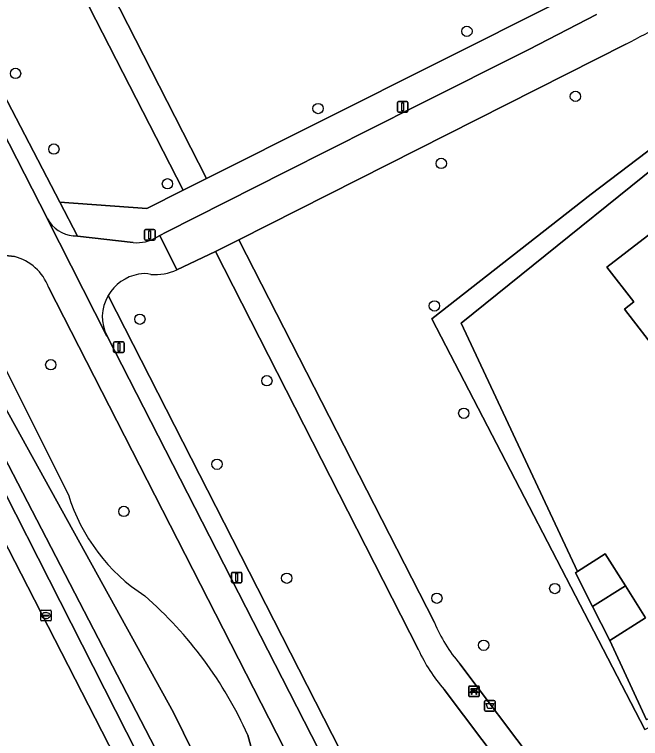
# Model space of a CAD drawing. Extents: x 159352 to 160617, y 385888 to 387323.
# Drawn here: x 159793.4 to 159852.7, y 386512.1 to 386580.7 of the extents above; entities that cross this region are included whole.
import ezdxf

# ---------------------------------------------------------------- set-up
doc = ezdxf.new("R2010")
doc.units = 0
for name, color, linetype in [('IMGEO_Afvalbak', 7, 'Continuous'), ('IMGEO_Bank', 7, 'Continuous'), ('IMGEO_Berm_groen', 7, 'Continuous'), ('IMGEO_Boom', 7, 'Continuous'), ('IMGEO_Erf', 7, 'Continuous'), ('IMGEO_Fietspad_gesloten', 7, 'Continuous'), ('IMGEO_Groenvoorziening', 7, 'Continuous'), ('IMGEO_Haag', 7, 'Continuous'), ('IMGEO_Kolk', 7, 'Continuous'), ('IMGEO_Lichtmast', 7, 'Continuous'), ('IMGEO_Oever', 7, 'Continuous'), ('IMGEO_Pand', 7, 'Continuous'), ('IMGEO_Rijbaan_lokaal_gesloten', 7, 'Continuous'), ('IMGEO_Voetpad_halfverhard', 7, 'Continuous'), ('IMGEO_Voetpad_open', 7, 'Continuous'), ('IMGEO_Waterloop', 7, 'Continuous')]:
    doc.layers.add(name, color=color, linetype=linetype)

msp = doc.modelspace()

# ---------------------------------------------------------------- linework, layer by layer
at = {"layer": 'IMGEO_Afvalbak'}
for p, q in [((159837.908, 386514.801), (159837.908, 386515.601)), ((159837.908, 386515.601), (159837.908, 386514.801)), ((159838.008, 386515.701), (159838.798, 386515.701)), ((159838.798, 386515.701), (159838.008, 386515.701)), ((159838.898, 386515.601), (159838.898, 386514.801)), ((159838.898, 386514.801), (159838.898, 386515.601)), ((159838.798, 386514.701), (159838.008, 386514.701)), ((159838.008, 386514.701), (159838.798, 386514.701))]:
    msp.add_line(p, q, dxfattribs=at)
msp.add_lwpolyline([(159838.051, 386515.415), (159838.755, 386515.415), (159838.606, 386514.945), (159838.2, 386514.945), (159838.051, 386515.415)], dxfattribs=at)
for centre, start, end in [((159838.008, 386515.601), 90, 180), ((159838.008, 386515.601), 90, 180), ((159838.798, 386515.601), 0, 90), ((159838.798, 386515.601), 360, 90), ((159838.008, 386514.801), 180, 270), ((159838.008, 386514.801), 180, 270), ((159838.798, 386514.801), 270, 0), ((159838.798, 386514.801), 270, 0)]:
    msp.add_arc(centre, 0.1, start, end, dxfattribs=at)
at = {"layer": 'IMGEO_Bank'}
for p, q in [((159836.409, 386516.159), (159836.409, 386517)), ((159836.409, 386517), (159836.409, 386516.159)), ((159836.484, 386517.084), (159837.325, 386517.084)), ((159837.325, 386517.084), (159836.484, 386517.084)), ((159837.409, 386517.009), (159837.409, 386516.168)), ((159837.409, 386516.168), (159837.409, 386517.009)), ((159837.106, 386516.482), (159836.713, 386516.482)), ((159836.718, 386516.59), (159836.718, 386516.696)), ((159836.762, 386516.696), (159836.762, 386516.59)), ((159837.05, 386516.702), (159836.768, 386516.702)), ((159836.768, 386516.584), (159837.05, 386516.584)), ((159837.056, 386516.59), (159837.056, 386516.696)), ((159837.1, 386516.696), (159837.1, 386516.59)), ((159837.334, 386516.084), (159836.493, 386516.084)), ((159836.493, 386516.084), (159837.334, 386516.084))]:
    msp.add_line(p, q, dxfattribs=at)
for points in [[(159836.656, 386516.482), (159836.514, 386516.482), (159836.626, 386516.584), (159836.712, 386516.584)], [(159836.712, 386516.702), (159836.626, 386516.702), (159836.626, 386516.863), (159837.189, 386516.863), (159837.189, 386516.702), (159837.106, 386516.702)], [(159836.706, 386516.475), (159836.706, 386516.268), (159836.663, 386516.268), (159836.663, 386516.475)], [(159837.106, 386516.584), (159837.189, 386516.584), (159837.301, 386516.482), (159837.162, 386516.482)], [(159837.156, 386516.475), (159837.156, 386516.268), (159837.112, 386516.268), (159837.112, 386516.475)]]:
    msp.add_lwpolyline(points, dxfattribs=at)
for centre, radius, start, end in [((159836.487, 386517.006), 0.0779, 92.4484, 184.28452), ((159836.487, 386517.006), 0.0779, 92.4484, 184.28452), ((159837.331, 386517.006), 0.0779, 2.4484, 94.28452), ((159837.331, 386517.006), 0.0779, 2.4484, 94.28452), ((159836.656, 386516.475), 0.00671, 2.89567, 87.10433), ((159836.713, 386516.475), 0.00671, 92.89567, 177.10433), ((159836.711, 386516.695), 0.00671, 2.89567, 87.10433), ((159836.711, 386516.591), 0.00671, 272.89567, 357.10433), ((159836.768, 386516.695), 0.00671, 92.89567, 177.10433), ((159836.768, 386516.591), 0.00671, 182.89567, 267.10433), ((159837.05, 386516.695), 0.00671, 2.89567, 87.10433), ((159837.05, 386516.591), 0.00671, 272.89567, 357.10433), ((159837.107, 386516.695), 0.00671, 92.89567, 177.10433), ((159837.107, 386516.591), 0.00671, 182.89567, 267.10433), ((159837.105, 386516.475), 0.00671, 2.89567, 87.10433), ((159837.162, 386516.475), 0.00671, 92.89567, 177.10433), ((159836.487, 386516.162), 0.0779, 182.4484, 274.28452), ((159836.487, 386516.162), 0.0779, 182.4484, 274.28452), ((159837.331, 386516.162), 0.0779, 272.4484, 4.28452), ((159837.331, 386516.162), 0.0779, 272.4484, 4.28452)]:
    msp.add_arc(centre, radius, start, end, dxfattribs=at)
at = {"layer": 'IMGEO_Berm_groen'}
for points in [[(159793.402, 386557.76), (159784.52, 386558.761), (159783.552, 386558.666)], [(159779.192, 386557.46), (159778.839, 386557.281), (159794.04, 386527.707), (159803.611, 386509.06), (159818.737, 386479.588), (159828.146, 386461.016), (159828.246, 386461.067), (159832.352, 386463.134), (159841.226, 386467.6), (159796.629, 386554.856)], [(159788.842, 386554.515), (159798.508, 386535.187)], [(159828.529, 386464.624), (159815.971, 386489.731), (159816.072, 386491.213), (159815.016, 386493.069), (159813.407, 386494.686), (159805.042, 386510.645), (159784.079, 386551.883)], [(159815.5, 386512.422), (159818.917, 386499.989), (159820.518, 386494.476)]]:
    msp.add_lwpolyline(points, dxfattribs=at)
for centre, radius, start, end in [((159792.224, 386553.206), 4.704, 20.53583, 75.49564), ((159815.357, 386540.397), 17.636, 197.18283, 236.93536), ((159780.509, 386496.738), 38.345, 24.14368, 48.86313)]:
    msp.add_arc(centre, radius, start, end, dxfattribs=at)
at = {"layer": 'IMGEO_Boom'}
for centre in [(159836.238, 386579.098), (159793.498, 386575.114), (159846.507, 386572.939), (159822.143, 386571.787), (159797.128, 386567.949), (159833.805, 386566.591), (159807.884, 386564.655), (159833.152, 386553.085), (159805.27, 386551.832), (159796.84, 386547.521), (159817.299, 386546.001), (159835.937, 386542.92), (159812.575, 386538.087), (159803.758, 386533.623), (159819.175, 386527.295), (159844.557, 386526.315), (159833.387, 386525.398), (159837.821, 386520.942)]:
    msp.add_circle(centre, 0.489, dxfattribs=at)
at = {"layer": 'IMGEO_Erf'}
msp.add_lwpolyline([(159860.843, 386571.736), (159835.685, 386551.458), (159846.696, 386527.931), (159849.326, 386529.595), (159851.238, 386526.574), (159853.149, 386523.553), (159849.751, 386521.402), (159853.233, 386513.876)], dxfattribs=at)
msp.add_lwpolyline([(159870.359, 386542.419), (159864.209, 386537.672), (159861.671, 386540.963), (159860.793, 386540.286), (159857.468, 386544.598), (159858.347, 386545.275), (159855.357, 386549.152), (159854.479, 386548.475), (159851.155, 386552.787), (159852.033, 386553.464), (159849.489, 386556.763), (159855.652, 386561.515), (159854.792, 386562.631), (159860.346, 386566.913), (159863.05, 386563.402), (159862.249, 386562.786), (159865.24, 386558.903), (159866.04, 386559.519), (159871.063, 386552.997), (159870.262, 386552.381), (159873.253, 386548.498), (159874.053, 386549.114), (159876.761, 386545.591), (159871.212, 386541.314)], close=True, dxfattribs=at)
at = {"layer": 'IMGEO_Fietspad_gesloten'}
for points in [[(159848.46, 386459.683), (159802.183, 386550.232), (159802.147, 386550.232), (159796.524, 386561.299), (159796.533, 386561.328), (159758.813, 386635.137), (159682.71, 386784.054)], [(159796.533, 386561.328), (159796.524, 386561.299), (159802.147, 386550.232), (159802.183, 386550.232)], [(159804.646, 386559.089), (159799.359, 386559.682), (159798.962, 386559.727)], [(159807.165, 386559.751), (159806.887, 386559.609)], [(159808.775, 386556.501), (159807.165, 386559.751)], [(159783.552, 386558.666), (159784.52, 386558.761), (159793.402, 386557.76)], [(159796.629, 386554.856), (159841.226, 386467.6), (159842.596, 386464.921), (159842.674, 386464.768)]]:
    msp.add_lwpolyline(points, dxfattribs=at)
for centre, radius, start, end in [((159799.231, 386562.779), 3.063, 208.26315, 264.95758), ((159804.973, 386562.767), 3.692, 264.91182, 301.21555), ((159792.224, 386553.206), 4.704, 20.53583, 75.49564), ((159805.823, 386552.061), 4.076, 99.48345, 150.64195), ((159805.717, 386553.982), 2.174, 74.50605, 105.09433), ((159806.703, 386561.16), 5.099, 265.44683, 293.98008), ((159805.55, 386552.07), 3.836, 148.76609, 208.62932)]:
    msp.add_arc(centre, radius, start, end, dxfattribs=at)
at = {"layer": 'IMGEO_Groenvoorziening'}
for points in [[(159825.984, 386620.301), (159803.216, 386654.811), (159777.559, 386641.849), (159773.515, 386639.685), (159811.594, 386565.163), (159844.748, 386581.785), (159829.347, 386614.249)], [(159853.08, 386512.967), (159832.901, 386551.867), (159848.013, 386563.682), (159870.125, 386580.456)], [(159851.267, 386577.873), (159814.645, 386559.346), (159833.154, 386523.106)], [(159831.646, 386520.523), (159812.435, 386558.236), (159808.775, 386556.501)], [(159802.27, 386554.059), (159826.596, 386506.36), (159826.068, 386506.09), (159827.47, 386503.353), (159827.995, 386503.622), (159832.52, 386494.772), (159832.002, 386494.501), (159833.307, 386491.911), (159833.84, 386492.19), (159838.333, 386483.403), (159837.779, 386483.146), (159839.112, 386480.567), (159839.654, 386480.819), (159844.614, 386471.116), (159844.081, 386470.841), (159844.729, 386469.586), (159859.342, 386474.513), (159856.402, 386487.151), (159846.712, 386500), (159834.07, 386516.763)], [(159835.577, 386519.177), (159850.026, 386500), (159855.59, 386492.616), (159868.661, 386500), (159874.951, 386503.553), (159877.609, 386500), (159887.228, 386487.143), (159891.379, 386490.351), (159889.268, 386493.075), (159883.925, 386500), (159879.794, 386505.355), (159868.4, 386519.478)]]:
    msp.add_lwpolyline(points, dxfattribs=at)
for points in [[(159778.634, 386599.588), (159797.7, 386562.907), (159805.918, 386562.302), (159809.376, 386564.045), (159787.079, 386607.514), (159777.398, 386602.033)], [(159906.593, 386580.097), (159892.764, 386598.468), (159870.125, 386580.456), (159848.013, 386563.682), (159832.901, 386551.867), (159853.08, 386512.967), (159868.235, 386520.386), (159868.151, 386520.851), (159867.933, 386521.114), (159853.233, 386513.876), (159849.751, 386521.402), (159848.127, 386524.605), (159846.503, 386527.808), (159846.696, 386527.931), (159835.685, 386551.458), (159860.843, 386571.736), (159870.65, 386579.64), (159892.32, 386597.107), (159908.045, 386576.538), (159912.832, 386568.343), (159913.328, 386568.723), (159911.532, 386572.899)]]:
    msp.add_lwpolyline(points, close=True, dxfattribs=at)
for centre, radius, start, end in [((159800.722, 386675.412), 109.857, 297.39318, 306.04204), ((159805.823, 386552.061), 4.076, 99.48345, 150.64195), ((159805.717, 386553.982), 2.174, 74.50605, 105.09433), ((159806.703, 386561.16), 5.099, 265.44683, 293.98008), ((159846.525, 386528.64), 14.472, 202.48485, 220.83912), ((159845.528, 386526.811), 15.24, 204.36889, 221.24932)]:
    msp.add_arc(centre, radius, start, end, dxfattribs=at)
at = {"layer": 'IMGEO_Haag'}
msp.add_lwpolyline([(159835.685, 386551.458), (159860.843, 386571.736), (159870.65, 386579.64), (159892.32, 386597.107), (159908.045, 386576.538), (159912.832, 386568.343), (159913.328, 386568.723), (159911.532, 386572.899), (159906.593, 386580.097), (159892.764, 386598.468), (159870.125, 386580.456), (159848.013, 386563.682), (159832.901, 386551.867), (159853.08, 386512.967), (159868.235, 386520.386), (159868.151, 386520.851), (159867.933, 386521.114), (159853.233, 386513.876), (159849.751, 386521.402), (159848.127, 386524.605), (159846.503, 386527.808), (159846.696, 386527.931)], close=True, dxfattribs=at)
at = {"layer": 'IMGEO_Kolk'}
for p, q in [((159795.882, 386523.331), (159795.882, 386524.183)), ((159795.957, 386524.257), (159796.809, 386524.257)), ((159796.184, 386523.8), (159796.582, 386523.8)), ((159796.37, 386524.037), (159796.395, 386524.037)), ((159796.883, 386524.183), (159796.883, 386523.331)), ((159796.809, 386523.257), (159795.957, 386523.257)), ((159796.141, 386523.751), (159796.141, 386523.763)), ((159796.579, 386523.714), (159796.181, 386523.714)), ((159796.393, 386523.477), (159796.368, 386523.477)), ((159796.625, 386523.763), (159796.625, 386523.751))]:
    msp.add_line(p, q, dxfattribs=at)
for points in [[(159795.882, 386523.331), (159795.882, 386524.183)], [(159795.957, 386524.257), (159796.809, 386524.257)], [(159796.883, 386524.183), (159796.883, 386523.331)], [(159796.809, 386523.257), (159795.957, 386523.257)]]:
    msp.add_lwpolyline(points, dxfattribs=at)
for centre, radius, start, end in [((159795.959, 386524.181), 0.0765, 91.55205, 178.44795), ((159795.959, 386524.181), 0.0765, 91.55205, 178.44795), ((159796.181, 386523.76), 0.0403, 85.87752, 175.75265), ((159796.586, 386523.762), 0.0386, 1.73085, 96.63898), ((159796.807, 386524.181), 0.0765, 1.55205, 88.44795), ((159796.807, 386524.181), 0.0765, 1.55205, 88.44795), ((159795.959, 386523.333), 0.0765, 181.55205, 268.44795), ((159795.959, 386523.333), 0.0765, 181.55205, 268.44795), ((159796.178, 386523.75), 0.0366, 178.93798, 274.71019), ((159796.582, 386523.757), 0.043, 264.86636, 352.45326), ((159796.807, 386523.333), 0.0765, 271.55205, 358.44795), ((159796.807, 386523.333), 0.0765, 271.55205, 358.44795)]:
    msp.add_arc(centre, radius, start, end, dxfattribs=at)
for centre, major_axis, ratio, start_param, end_param in [((159796.369, 386523.757), (-0.387, 0.002), 0.722429, 4.712389, 7.853982), ((159796.394, 386523.757), (-0.39, 0.002), 0.717154, 1.570796, 4.712389)]:
    msp.add_ellipse(centre, major_axis=major_axis, ratio=ratio, start_param=start_param, end_param=end_param, dxfattribs=at)
at = {"layer": 'IMGEO_Lichtmast'}
for p, q in [((159829.663, 386571.545), (159829.663, 386572.345)), ((159829.663, 386572.345), (159829.663, 386571.545)), ((159829.763, 386572.445), (159830.553, 386572.445)), ((159830.553, 386572.445), (159829.763, 386572.445)), ((159830.653, 386572.345), (159830.653, 386571.545)), ((159830.653, 386571.545), (159830.653, 386572.345)), ((159830.553, 386571.445), (159829.763, 386571.445)), ((159829.763, 386571.445), (159830.553, 386571.445)), ((159805.715, 386559.424), (159805.715, 386560.224)), ((159805.715, 386560.224), (159805.715, 386559.424)), ((159805.815, 386560.324), (159806.605, 386560.324)), ((159806.605, 386560.324), (159805.815, 386560.324)), ((159806.705, 386560.224), (159806.705, 386559.424)), ((159806.705, 386559.424), (159806.705, 386560.224)), ((159806.605, 386559.324), (159805.815, 386559.324)), ((159805.815, 386559.324), (159806.605, 386559.324)), ((159802.79, 386548.77), (159802.79, 386549.57)), ((159802.79, 386549.57), (159802.79, 386548.77)), ((159802.89, 386549.67), (159803.68, 386549.67)), ((159803.68, 386549.67), (159802.89, 386549.67)), ((159803.78, 386549.57), (159803.78, 386548.77)), ((159803.78, 386548.77), (159803.78, 386549.57)), ((159803.68, 386548.67), (159802.89, 386548.67)), ((159802.89, 386548.67), (159803.68, 386548.67)), ((159813.936, 386526.951), (159813.936, 386527.751)), ((159813.936, 386527.751), (159813.936, 386526.951)), ((159814.036, 386527.851), (159814.826, 386527.851)), ((159814.826, 386527.851), (159814.036, 386527.851)), ((159814.926, 386527.751), (159814.926, 386526.951)), ((159814.926, 386526.951), (159814.926, 386527.751)), ((159814.826, 386526.851), (159814.036, 386526.851)), ((159814.036, 386526.851), (159814.826, 386526.851))]:
    msp.add_line(p, q, dxfattribs=at)
for points in [[(159830.083, 386572.32), (159830.233, 386572.32), (159830.233, 386571.57), (159830.083, 386571.57), (159830.083, 386572.32)], [(159806.135, 386560.199), (159806.285, 386560.199), (159806.285, 386559.449), (159806.135, 386559.449), (159806.135, 386560.199)], [(159803.21, 386549.545), (159803.36, 386549.545), (159803.36, 386548.795), (159803.21, 386548.795), (159803.21, 386549.545)], [(159814.356, 386527.726), (159814.506, 386527.726), (159814.506, 386526.976), (159814.356, 386526.976), (159814.356, 386527.726)]]:
    msp.add_lwpolyline(points, dxfattribs=at)
for centre, start, end in [((159829.763, 386572.345), 90, 180), ((159829.763, 386572.345), 90, 180), ((159830.553, 386572.345), 0, 90), ((159830.553, 386572.345), 360, 90), ((159829.763, 386571.545), 180, 270), ((159829.763, 386571.545), 180, 270), ((159830.553, 386571.545), 270, 0), ((159830.553, 386571.545), 270, 0), ((159805.815, 386560.224), 90, 180), ((159805.815, 386560.224), 90, 180), ((159806.605, 386560.224), 0, 90), ((159806.605, 386560.224), 360, 90), ((159805.815, 386559.424), 180, 270), ((159805.815, 386559.424), 180, 270), ((159806.605, 386559.424), 270, 0), ((159806.605, 386559.424), 270, 0), ((159802.89, 386549.57), 90, 180), ((159802.89, 386549.57), 90, 180), ((159803.68, 386549.57), 0, 90), ((159803.68, 386549.57), 360, 90), ((159802.89, 386548.77), 180, 270), ((159802.89, 386548.77), 180, 270), ((159803.68, 386548.77), 270, 0), ((159803.68, 386548.77), 270, 0), ((159814.036, 386527.751), 90, 180), ((159814.036, 386527.751), 90, 180), ((159814.826, 386527.751), 0, 90), ((159814.826, 386527.751), 360, 90), ((159814.036, 386526.951), 180, 270), ((159814.036, 386526.951), 180, 270), ((159814.826, 386526.951), 270, 0), ((159814.826, 386526.951), 270, 0)]:
    msp.add_arc(centre, 0.1, start, end, dxfattribs=at)
at = {"layer": 'IMGEO_Oever'}
for points in [[(159798.508, 386535.187), (159788.842, 386554.515)], [(159784.079, 386551.883), (159805.042, 386510.645), (159813.407, 386494.686), (159815.016, 386493.069), (159816.072, 386491.213), (159815.971, 386489.731), (159828.529, 386464.624)], [(159820.518, 386494.476), (159818.917, 386499.989), (159815.5, 386512.422)]]:
    msp.add_lwpolyline(points, dxfattribs=at)
msp.add_lwpolyline([(159785.638, 386551.837), (159787.34, 386552.773), (159808.446, 386514.561), (159830.914, 386468.859), (159829.084, 386468.007)], close=True, dxfattribs=at)
for centre, radius, start, end in [((159815.357, 386540.397), 17.636, 197.18283, 236.93536), ((159780.509, 386496.738), 38.345, 24.14368, 48.86313)]:
    msp.add_arc(centre, radius, start, end, dxfattribs=at)
at = {"layer": 'IMGEO_Pand'}
for points in [[(159864.209, 386537.672), (159870.359, 386542.419), (159871.212, 386541.314), (159876.761, 386545.591), (159874.053, 386549.114), (159873.253, 386548.498), (159870.262, 386552.381), (159871.063, 386552.997), (159866.04, 386559.519), (159865.24, 386558.903), (159862.249, 386562.786), (159863.05, 386563.402), (159860.346, 386566.913), (159854.792, 386562.631), (159855.652, 386561.515), (159849.489, 386556.763), (159852.033, 386553.464), (159851.155, 386552.787), (159854.479, 386548.475), (159855.357, 386549.152), (159858.347, 386545.275), (159857.468, 386544.598), (159860.793, 386540.286), (159861.671, 386540.963)], [(159846.696, 386527.931), (159846.503, 386527.808), (159848.127, 386524.605), (159851.238, 386526.574), (159849.326, 386529.595)], [(159851.238, 386526.574), (159848.127, 386524.605), (159849.751, 386521.402), (159853.149, 386523.553)]]:
    msp.add_lwpolyline(points, close=True, dxfattribs=at)
at = {"layer": 'IMGEO_Rijbaan_lokaal_gesloten'}
msp.add_lwpolyline([(159824.135, 386460.402), (159824.463, 386459.766), (159824.675, 386459.355), (159828.146, 386461.016), (159818.737, 386479.588), (159803.611, 386509.06), (159794.04, 386527.707), (159778.839, 386557.281), (159777.448, 386560.027), (159776.891, 386561.126), (159776.439, 386562.02), (159775.346, 386564.177), (159767.715, 386579.24), (159760.048, 386594.429)], dxfattribs=at)
at = {"layer": 'IMGEO_Voetpad_halfverhard'}
msp.add_lwpolyline([(159773.515, 386639.685), (159771.173, 386638.525), (159787.079, 386607.514), (159809.376, 386564.045), (159811.594, 386565.163)], close=True, dxfattribs=at)
for points in [[(159833.154, 386523.106), (159814.645, 386559.346), (159812.435, 386558.236), (159831.646, 386520.523)], [(159834.07, 386516.763), (159846.712, 386500), (159856.402, 386487.151), (159859.342, 386474.513), (159844.729, 386469.586), (159845.415, 386468.258), (159845.933, 386468.536), (159846.533, 386467.387), (159849.809, 386468.487), (159862.913, 386472.949), (159866.116, 386474.185), (159867.657, 386472.185), (159869.836, 386473.851), (159855.59, 386492.616), (159850.026, 386500), (159835.577, 386519.177)]]:
    msp.add_lwpolyline(points, dxfattribs=at)
for centre, radius, start, end in [((159846.525, 386528.64), 14.472, 202.48485, 220.83912), ((159845.528, 386526.811), 15.24, 204.36889, 221.24932)]:
    msp.add_arc(centre, radius, start, end, dxfattribs=at)
at = {"layer": 'IMGEO_Voetpad_open'}
for points in [[(159682.71, 386784.054), (159758.813, 386635.137), (159796.533, 386561.328)], [(159916.309, 386634.231), (159911.115, 386630.215), (159892.693, 386615.968), (159889.72, 386613.668), (159867.91, 386596.802), (159866.854, 386595.985), (159866.704, 386595.876), (159860.518, 386591.256), (159860.514, 386591.259), (159855.337, 386587.769), (159847.115, 386582.957), (159844.748, 386581.785), (159811.594, 386565.163), (159809.376, 386564.045), (159805.918, 386562.302), (159797.7, 386562.907), (159799.359, 386559.682), (159804.646, 386559.089)], [(159798.962, 386559.727), (159799.359, 386559.682), (159797.7, 386562.907), (159778.634, 386599.588), (159777.398, 386602.033), (159761.46, 386633.56)], [(159806.887, 386559.609), (159807.165, 386559.751), (159807.777, 386560.065), (159819.068, 386565.789), (159831.451, 386572.026), (159842.093, 386577.391), (159848.51, 386580.694)], [(159848.51, 386580.694), (159842.093, 386577.391), (159831.451, 386572.026), (159819.068, 386565.789), (159807.777, 386560.065), (159807.165, 386559.751), (159808.775, 386556.501), (159812.435, 386558.236), (159814.645, 386559.346), (159851.267, 386577.873)], [(159849.037, 386462.588), (159846.533, 386467.387), (159845.933, 386468.536), (159845.415, 386468.258), (159844.729, 386469.586), (159844.081, 386470.841), (159844.614, 386471.116), (159839.654, 386480.819), (159839.112, 386480.567), (159837.779, 386483.146), (159838.333, 386483.403), (159833.84, 386492.19), (159833.307, 386491.911), (159832.002, 386494.501), (159832.52, 386494.772), (159827.995, 386503.622), (159827.47, 386503.353), (159826.068, 386506.09), (159826.596, 386506.36), (159802.27, 386554.059)], [(159802.183, 386550.232), (159848.46, 386459.683)]]:
    msp.add_lwpolyline(points, dxfattribs=at)
for centre, radius, start, end in [((159800.722, 386675.412), 109.857, 297.39318, 306.04204), ((159799.231, 386562.779), 3.063, 208.26315, 264.95758), ((159804.973, 386562.767), 3.692, 264.91182, 301.21555), ((159805.55, 386552.07), 3.836, 148.76609, 208.62932)]:
    msp.add_arc(centre, radius, start, end, dxfattribs=at)
at = {"layer": 'IMGEO_Waterloop'}
msp.add_lwpolyline([(159785.638, 386551.837), (159829.084, 386468.007), (159830.914, 386468.859), (159808.446, 386514.561), (159787.34, 386552.773)], close=True, dxfattribs=at)

doc.saveas('drawing.dxf')
